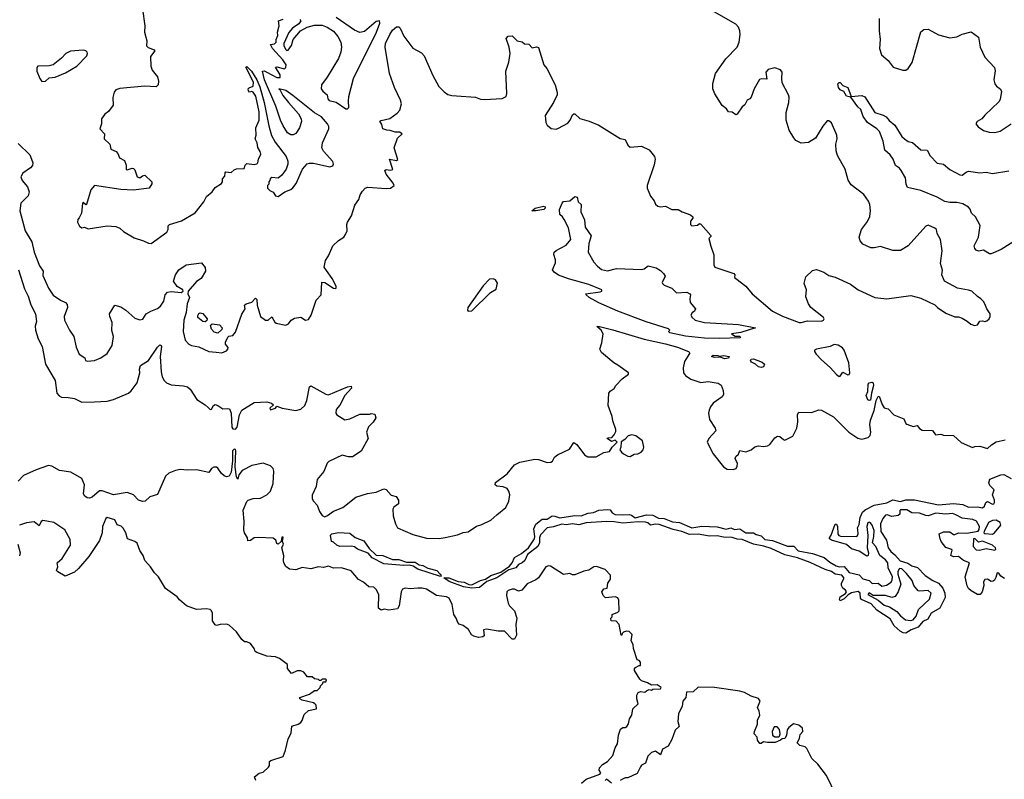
# Model space of a CAD drawing. Extents: x 2220333 to 2384341, y 721037 to 894043.
# Tile 264 of 325: x 2338670 to 2346499, y 806715 to 812753. Entities that reach past the tile are written whole.
import ezdxf

# ---------------------------------------------------------------- set-up
doc = ezdxf.new("R2010")
doc.units = 0

msp = doc.modelspace()

# ---------------------------------------------------------------- linework, layer by layer
at = {"layer": '0CON10XD'}
for points in [[(2339646.6, 812836.6), (2339664.4, 812705), (2339662.7, 812655), (2339680, 812585), (2339678.9, 812545), (2339691.9, 812531.9), (2339740, 812515), (2339744, 812505), (2339708.8, 812461.2), (2339711.9, 812385), (2339722.8, 812352.8), (2339765, 812298.8), (2339773.3, 812265), (2339770.8, 812235), (2339755, 812218.8), (2339665.9, 812225.9), (2339466.2, 812206.2), (2339435, 812196), (2339422, 812178), (2339410.9, 812135), (2339411.8, 812075), (2339375, 812024), (2339347.1, 812002.9), (2339320, 811965), (2339320, 811925), (2339306.2, 811885), (2339343.3, 811845), (2339342.5, 811805), (2339387.5, 811765), (2339393.3, 811725), (2339437.5, 811705), (2339450.7, 811690.7), (2339464.1, 811654.1), (2339503.6, 811633.6), (2339515.9, 811595.9), (2339517.5, 811565), (2339525, 811560), (2339565, 811572.5), (2339575, 811570), (2339585, 811560), (2339605, 811503.3), (2339625, 811496.7), (2339645, 811512.5), (2339665, 811517.5), (2339720, 811465), (2339721.7, 811448.3), (2339700, 811415), (2339575, 811398.1), (2339475, 811402.9), (2339265, 811436), (2339235, 811400), (2339200, 811285), (2339195, 811282.5), (2339175, 811300), (2339168.3, 811291.7), (2339160.6, 811215), (2339141.9, 811178.1), (2339131.2, 811165), (2339130, 811145), (2339145, 811113.3), (2339165, 811098.8), (2339185, 811103.8), (2339215, 811092), (2339365, 811115.5), (2339435, 811108.2), (2339467.1, 811097.1), (2339495, 811068.8), (2339580.5, 811020.5), (2339655, 810996.7), (2339695, 810976.7), (2339716.4, 810973.6), (2339840, 811065), (2339850, 811085), (2339851.2, 811115), (2339861.2, 811125), (2339955.2, 811154.8), (2340065, 811216.7), (2340134, 811305), (2340155, 811346.7), (2340200, 811385), (2340225, 811418.8), (2340275, 811450), (2340282.5, 811465), (2340283, 811487), (2340301.7, 811508.3), (2340302.5, 811535), (2340310, 811545), (2340351.7, 811538.3), (2340375, 811560), (2340393, 811567), (2340455, 811570), (2340463.3, 811596.7), (2340475, 811610), (2340535, 811603.3), (2340555, 811607.5), (2340562.5, 811615), (2340567.5, 811645), (2340586.7, 811685), (2340582.5, 811705), (2340563, 811737), (2340558.8, 811775), (2340543.3, 811805), (2340550, 811835), (2340546.7, 811895), (2340573.3, 811955), (2340575, 812020), (2340546.8, 812146.8), (2340525, 812177.5), (2340515, 812182.5), (2340498.3, 812178.3), (2340488.3, 812188.3), (2340487.5, 812205), (2340495, 812212.5), (2340526.1, 812223.9), (2340527.7, 812257.7), (2340467.5, 812375), (2340475, 812382.5), (2340513.3, 812345), (2340556.2, 812275), (2340580.5, 812220.5), (2340614.6, 812095), (2340650.5, 811910.5), (2340672.6, 811832.6), (2340700.8, 811780.8), (2340788.4, 811665), (2340801.4, 811628.6), (2340801.2, 811605), (2340789.1, 811565), (2340755, 811517.5), (2340725, 811492.5), (2340675, 811500), (2340661.7, 811488.3), (2340660, 811475), (2340650, 811465), (2340650, 811445), (2340640, 811435), (2340640, 811415), (2340660, 811395), (2340685, 811382.5), (2340705, 811353.3), (2340725, 811348.8), (2340777.5, 811385), (2340825, 811403.3), (2340842.7, 811417.3), (2340868, 811452), (2340918.7, 811565), (2340955, 811606.5), (2340975, 811613), (2341005, 811612.1), (2341136.3, 811583.7), (2341158.8, 811591.2), (2341166.2, 811605), (2341160.8, 811625), (2341085, 811709.2), (2341073.5, 811735), (2341078.5, 811775), (2341127.5, 811885), (2341127, 811905), (2341117.2, 811925), (2341070, 811980), (2341015, 812013.6), (2340842.1, 812152.1), (2340785, 812189.6), (2340730, 812205), (2340742.3, 812192.3), (2340761.4, 812151.4), (2340808.2, 812095), (2340887.2, 812005), (2340907.3, 811965), (2340910, 811945), (2340893.9, 811895), (2340865, 811849.4), (2340845, 811839.4), (2340825, 811838.1), (2340800, 811855), (2340765, 811908.9), (2340744.7, 811955), (2340705.3, 812065), (2340616.2, 812275), (2340600, 812345), (2340615, 812346), (2340635, 812337.5), (2340715, 812294), (2340740, 812295), (2340740, 812315), (2340703, 812377), (2340715, 812380), (2340776.7, 812363.3), (2340787, 812373), (2340787.5, 812395), (2340763.3, 812435), (2340680, 812525), (2340663, 812557), (2340695, 812562.5), (2340710, 812575), (2340710, 812595), (2340721.7, 812628.3), (2340720, 812655), (2340733.3, 812705), (2340727.5, 812745), (2340765, 812758.5)], [(2340896.7, 812755), (2340906.2, 812745), (2340888.3, 812721.7), (2340838, 812685), (2340808.7, 812651.3), (2340770, 812565), (2340771.2, 812545), (2340785, 812517.5), (2340795, 812507.5), (2340805, 812510), (2340831.7, 812548.3), (2340843.3, 812595), (2340903.8, 812665), (2340956.7, 812695), (2341015, 812710.9), (2341075, 812709.6), (2341114.2, 812695), (2341165, 812662.1), (2341200.4, 812620.4), (2341222.2, 812575), (2341229.4, 812535), (2341224.7, 812495), (2341205, 812444.4), (2341115, 812297.8), (2341069.6, 812235), (2341068.1, 812205), (2341080, 812185), (2341114.4, 812155), (2341119.6, 812125), (2341130.5, 812110.5), (2341185, 812097), (2341264.2, 812044.2), (2341276.1, 812045), (2341288.3, 812055), (2341283.5, 812106.5), (2341287, 812143), (2341323.5, 812286.5), (2341508.1, 812655), (2341532.5, 812725), (2341530, 812745), (2341505, 812738), (2341411.5, 812658.5), (2341375, 812652.1), (2341330.9, 812670.9), (2341185, 812771.2)], [(2342863.3, 811915), (2342895, 811888.8), (2342935, 811883.8), (2342955, 811890), (2343028.5, 811931.5), (2343046.5, 811953.5), (2343065, 811996.2), (2343075, 812006.2), (2343085, 812006.2), (2343125, 811968), (2343197.3, 811947.3), (2343275, 811916), (2343445, 811810), (2343485, 811800), (2343505.7, 811755.7), (2343525, 811741.2), (2343615, 811748.8), (2343675, 811720), (2343716.7, 811665), (2343723.9, 811643.9), (2343715, 811598.8), (2343658.9, 811435), (2343660, 811415), (2343685, 811351.2), (2343714, 811314), (2343725, 811287.5), (2343745, 811272), (2343765, 811266), (2343805, 811270), (2343855, 811244.3), (2343905, 811243.8), (2343937.5, 811225), (2344005, 811201.2), (2344023.3, 811185), (2344022.5, 811175), (2344003, 811153), (2344003.8, 811125), (2344015, 811113.8), (2344059.3, 811120.7), (2344075, 811132.5), (2344085, 811127.5), (2344165, 811037.5), (2344165, 811030), (2344150, 811015), (2344164.3, 810954.3), (2344190.6, 810885), (2344188.1, 810805), (2344196.4, 810786.4), (2344348.8, 810735), (2344356.7, 810725), (2344353.8, 810705), (2344363.8, 810695), (2344444.2, 810634.2), (2344493.8, 810575), (2344655, 810436), (2344736, 810396), (2344866.9, 810346.9), (2344885, 810346.1), (2344935, 810360.6), (2345044.5, 810355.5), (2345060.4, 810365), (2345066.2, 810375), (2345062.1, 810385), (2344961.9, 810465), (2344942.9, 810495), (2344920.7, 810550.7), (2344925.8, 810605), (2344907.1, 810655), (2344921.2, 810708.8), (2344975, 810760), (2345005, 810766.7), (2345065, 810746.2), (2345105, 810718.8), (2345155, 810705.8), (2345275, 810651.4), (2345336.6, 810606.6), (2345470, 810545), (2345565, 810533.8), (2345755, 810560), (2345835, 810540), (2345946.1, 810486.1), (2345967.5, 810465), (2346035, 810420), (2346105, 810390), (2346135, 810390), (2346165, 810380), (2346205, 810357.5), (2346231.7, 810331.7), (2346261.7, 810321.7), (2346285, 810327.5), (2346305, 810357.5), (2346325, 810360), (2346345, 810353.3), (2346360.7, 810359.3), (2346377.5, 810375), (2346387.5, 810395), (2346386.7, 810415), (2346360, 810455), (2346343.3, 810495), (2346335, 810512.5), (2346312.5, 810535), (2346285, 810552.5), (2346240, 810595), (2346214.4, 810604.4), (2346128.1, 810618.1), (2346024.4, 810675), (2346002, 810725), (2346008.3, 810761.7), (2345993.1, 810815), (2346005.3, 810915), (2345992.5, 811005), (2345966.2, 811055), (2345958.8, 811085), (2345947.3, 811097.3), (2345895, 811120), (2345875, 811113.3), (2345735, 810955.7), (2345675, 810919.4), (2345612.6, 810917.4), (2345515, 810951.3), (2345465, 810938.5), (2345438.8, 810938.8), (2345375, 810968.1), (2345351.9, 810995), (2345344.5, 811025), (2345364.4, 811085), (2345412, 811148), (2345429.6, 811189.6), (2345434.6, 811235), (2345429.5, 811285), (2345420.3, 811310.3), (2345383.3, 811365), (2345281.1, 811441.1), (2345258.3, 811478.3), (2345232.9, 811565), (2345172.2, 811675), (2345161.7, 811711.7), (2345158.6, 811765), (2345170, 811805), (2345168.1, 811835), (2345125, 811932.5), (2345105, 811950), (2345090.7, 811949.3), (2345055, 811906.7), (2344997.4, 811812.6), (2344943.2, 811776.8), (2344885, 811770.8), (2344842.7, 811792.7), (2344825, 811813.3), (2344789.2, 811875), (2344763.8, 811955), (2344763.3, 812015), (2344785.8, 812095), (2344787.3, 812137.3), (2344783.8, 812155), (2344732.7, 812252.7), (2344730, 812285), (2344733.8, 812335), (2344720, 812355), (2344675, 812370.6), (2344622.2, 812357.8), (2344602.5, 812335), (2344610, 812280), (2344566.4, 812283.6), (2344552.9, 812277.1), (2344508.8, 812205), (2344485, 812137.5), (2344475.8, 812124.2), (2344453.3, 812115), (2344435, 812077.5), (2344415, 812060), (2344375, 812002.5), (2344365, 811997.5), (2344335, 812017.5), (2344305, 812020), (2344290, 812045), (2344255, 812072.5), (2344198.6, 812165), (2344181.1, 812205), (2344181.4, 812245), (2344202.5, 812325), (2344285, 812441.2), (2344375.5, 812535), (2344390.4, 812575), (2344399.1, 812635), (2344395.4, 812665), (2344385, 812694.3), (2344365, 812717.8), (2344155, 812837.8)], [(2338658.4, 811768.4), (2338749.2, 811679.2), (2338756.9, 811665), (2338774.2, 811614.2), (2338772.9, 811595), (2338755, 811574.6), (2338695, 811532.9), (2338678.7, 811505), (2338688.2, 811475), (2338732.4, 811425), (2338745.9, 811384.1), (2338736.3, 811353.7), (2338680, 811295), (2338671.4, 811235), (2338712.9, 811075), (2338766.8, 810986.8), (2338785.5, 810905), (2338827.2, 810797.2), (2338857.5, 810755), (2338855, 810720), (2338898.4, 810618.4), (2338935, 810564.4), (2338995, 810522.5), (2339035, 810506), (2339048.2, 810488.2), (2339048.9, 810465), (2339024.4, 810395), (2339025.6, 810365), (2339066.2, 810285), (2339100, 810235), (2339119.7, 810149.7), (2339143.8, 810095), (2339187.5, 810065), (2339192.5, 810045), (2339205, 810037.5), (2339265.6, 810044.4), (2339315.6, 810064.4), (2339365, 810098.8), (2339405, 810163.3), (2339416.9, 810235), (2339403, 810283), (2339405.7, 810345), (2339385.8, 810395), (2339384.2, 810415), (2339425, 810483.3), (2339475, 810470), (2339514.1, 810444.1), (2339585, 810380.6), (2339625, 810367.8), (2339647.9, 810372.1), (2339675.3, 810414.7), (2339712, 810435), (2339765, 810456.5), (2339790.4, 810475), (2339814.7, 810515), (2339826.9, 810565), (2339845, 810587.9), (2339875, 810593.4), (2339955, 810584.2), (2339970, 810595), (2339967.5, 810605), (2339921.7, 810631.7), (2339892.5, 810675), (2339908.5, 810725), (2339935, 810765.5), (2339994.6, 810805.4), (2340115, 810820), (2340144.5, 810784.5), (2340147.8, 810755), (2340113.4, 810696.6), (2340075, 810672.5), (2340010, 810595), (2340007.5, 810575), (2340020, 810545), (2340000.6, 810495), (2339993.1, 810425), (2339975.7, 810365.7), (2339968.6, 810275), (2339986, 810205), (2340015, 810174.2), (2340036.4, 810163.6), (2340095, 810152), (2340175, 810116), (2340231.2, 810111.2), (2340277.5, 810105), (2340315, 810122), (2340325.8, 810134.2), (2340328, 810148), (2340306.7, 810175), (2340305, 810190), (2340325, 810230), (2340333, 810237), (2340365, 810242.5), (2340385, 810270), (2340437, 810413), (2340462.9, 810455), (2340457.5, 810485), (2340470, 810495), (2340515, 810507.5), (2340545, 810540), (2340555, 810530), (2340559.2, 810485), (2340583.3, 810395), (2340625, 810363.8), (2340646.1, 810363.9), (2340675, 810390), (2340698, 810348), (2340710.3, 810340.3), (2340785, 810326), (2340807.5, 810335), (2340827.5, 810365), (2340855, 810380), (2340905, 810387.5), (2340943.6, 810363.6), (2340965, 810371.2), (2340988.6, 810405), (2341027.5, 810525), (2341067.5, 810565), (2341072, 810668), (2341095, 810663.8), (2341165, 810620), (2341182.5, 810617.5), (2341186.4, 810623.6), (2341186, 810635), (2341155.6, 810695), (2341108.3, 810758.3), (2341091.8, 810785), (2341101.2, 810838.8), (2341125.8, 810875), (2341158.8, 810955), (2341205, 810999.2), (2341248, 811025), (2341261.4, 811045), (2341274.4, 811075.6), (2341271.5, 811125), (2341276.2, 811145), (2341308.9, 811195), (2341335, 811279.2), (2341367, 811323), (2341378.1, 811361.9), (2341395, 811389.2), (2341416, 811414), (2341437.5, 811422.5), (2341585, 811410.5), (2341617.5, 811415), (2341646.7, 811435), (2341640, 811455), (2341584, 811525), (2341572.5, 811555), (2341585, 811563.3), (2341615, 811556.7), (2341637, 811563), (2341610, 811645), (2341665, 811633.3), (2341677, 811643), (2341647.5, 811735), (2341675, 811812.5), (2341710, 811845), (2341689.3, 811859.3), (2341655, 811858.8), (2341615, 811873.3), (2341590, 811875), (2341557.5, 811885), (2341549.4, 811919.4), (2341534.1, 811945.9), (2341545, 811953.3), (2341613, 811967), (2341670.9, 812009.1), (2341693.1, 812035), (2341705.6, 812085), (2341698.9, 812115), (2341649.6, 812215), (2341610, 812325), (2341576.1, 812536.1), (2341579.4, 812565), (2341611.8, 812635), (2341635, 812671.1), (2341665, 812696.9), (2341685, 812696), (2341695, 812686.2), (2341725, 812623.3), (2341797, 812527), (2341865, 812490), (2341886.2, 812465), (2341955, 812310), (2342003.6, 812223.6), (2342045, 812180), (2342075, 812159.5), (2342105, 812150), (2342142.7, 812147.3), (2342295, 812138.6), (2342332.8, 812122.8), (2342365, 812118.6), (2342505, 812126), (2342538.3, 812141.7), (2342544.3, 812165.7), (2342536.5, 812345), (2342560, 812415), (2342570.6, 812485), (2342562.9, 812535), (2342538, 812605), (2342555, 812623.8), (2342585, 812626.2), (2342625, 812586.2), (2342665, 812578), (2342685, 812561.2), (2342717.7, 812557.7), (2342745, 812530), (2342778.3, 812538.3), (2342795, 812533.3), (2342836.7, 812395), (2342861.2, 812365), (2342928.6, 812235), (2342944.3, 812175), (2342943.1, 812155), (2342915, 812096.2), (2342847, 811993), (2342852.5, 811935), (2342863.3, 811915)], [(2345503.6, 812763.6), (2345503.9, 812666.1), (2345512, 812595), (2345507.5, 812525), (2345523.2, 812473.2), (2345575, 812428.8), (2345615.7, 812375.7), (2345691.2, 812351.2), (2345717.3, 812352.7), (2345734.3, 812365.7), (2345765.7, 812414.3), (2345834.1, 812655.9), (2345860, 812675), (2345895, 812677.5), (2345975, 812633.3), (2346065, 812608.8), (2346122.9, 812617.1), (2346165, 812637.5), (2346235, 812656.2), (2346293.3, 812615), (2346306.2, 812535), (2346344.3, 812454.3), (2346422.3, 812372.3), (2346426.1, 812346.1), (2346415.9, 812275.9), (2346425, 812242.5), (2346436, 812226), (2346466.7, 812205), (2346476.1, 812186.1), (2346465, 812120), (2346455, 812100), (2346344.5, 811995.5), (2346320, 811965), (2346282.5, 811945), (2346272.5, 811925), (2346290.5, 811900.5), (2346335, 811871.4), (2346379.1, 811859.1), (2346425, 811856.9), (2346465, 811867.5), (2346553.6, 811926.4)], [(2338845, 812262.9), (2338875, 812264.3), (2338905, 812290), (2338952.4, 812297.6), (2339035, 812330.8), (2339125, 812384), (2339203.8, 812465), (2339210, 812485), (2339205.8, 812495), (2339195, 812506.7), (2339175, 812512.5), (2339075, 812502.1), (2339035.5, 812484.5), (2339003.2, 812446.8), (2338935, 812394.2), (2338905, 812387.5), (2338815, 812383.8), (2338806, 812374), (2338806.7, 812345), (2338829.4, 812285), (2338845, 812262.9)], [(2346595, 811004.4), (2346473.4, 810926.6), (2346395, 810892), (2346382, 810892), (2346335, 810922.5), (2346295, 810913.8), (2346275, 810921.2), (2346264.4, 810934.4), (2346260.8, 810955), (2346294.2, 811025), (2346307.3, 811117.3), (2346270, 811185), (2346238.1, 811215), (2346227.2, 811247.2), (2346215, 811262), (2346170.2, 811290.2), (2346121.2, 811301.2), (2346065, 811300), (2346025, 811308.9), (2345965, 811342), (2345835, 811395.8), (2345730, 811420), (2345719.2, 811445), (2345714, 811495), (2345678.8, 811555), (2345665, 811573.3), (2345633.3, 811595), (2345616.2, 811645), (2345590.3, 811680.3), (2345548, 811715), (2345536.8, 811786.8), (2345506.5, 811865), (2345485, 811886.7), (2345410, 811935), (2345375.8, 811985), (2345359.6, 812039.6), (2345335, 812060), (2345278.3, 812138.3), (2345245, 812145.8), (2345222.2, 812182.2), (2345195, 812197.1), (2345180.5, 812215), (2345175.8, 812244.2), (2345185, 812253.8), (2345195, 812253.3), (2345215, 812230.8), (2345255, 812213.8), (2345281.7, 812141.7), (2345365, 812151.2), (2345389.1, 812139.1), (2345470, 812015), (2345534.6, 811994.6), (2345560.3, 811980.3), (2345582.9, 811952.9), (2345628.9, 811915), (2345685, 811826), (2345705, 811806), (2345735, 811786.2), (2345768.3, 811778.3), (2345835, 811718.8), (2345885, 811716.2), (2345910.7, 811670.7), (2345965, 811613.8), (2346015.9, 811605.9), (2346065, 811563.8), (2346145, 811521.2), (2346165, 811516.7), (2346195, 811542.5), (2346215, 811550), (2346305, 811536.9), (2346355, 811540), (2346405, 811532), (2346535, 811550.8)], [(2344235, 810218.8), (2344115, 810222.5), (2343965, 810238), (2343840, 810265), (2343830, 810275), (2343840, 810285), (2343830, 810295), (2343652.2, 810352.2), (2343425, 810435.6), (2343275, 810502.2), (2343198.8, 810545), (2343173.3, 810565), (2343172.5, 810575), (2343285, 810590), (2343300, 810595), (2343297.5, 810605), (2343195, 810649.4), (2343035, 810693.8), (2342955, 810722.7), (2342920, 810745), (2342906.7, 810765), (2342930.7, 810819.3), (2342931.2, 810845), (2342917, 810887), (2342920, 810905), (2342935, 810918.8), (2343015, 810960), (2343051.2, 811005), (2343035, 811097.5), (2343000, 811165), (2342985, 811187.5), (2342964.1, 811204.1), (2342962.5, 811245), (2342983.2, 811295), (2342995, 811308.1), (2343045.3, 811314.7), (2343085, 811347.5), (2343103.3, 811343.3), (2343111.4, 811305), (2343135.7, 811285), (2343131.5, 811225), (2343162, 811162), (2343165.9, 811105), (2343214.3, 811035), (2343194.7, 810975), (2343190.5, 810905), (2343235.8, 810825), (2343265, 810793.1), (2343295, 810768.8), (2343345, 810756.7), (2343415, 810774.3), (2343615, 810767.8), (2343635, 810772.9), (2343666, 810796), (2343730.3, 810780.3), (2343765, 810758.8), (2343788.8, 810735), (2343803.3, 810715), (2343777.5, 810665), (2343780, 810655), (2343795, 810643.3), (2343855, 810618.8), (2343892.5, 810582.5), (2343975, 810586), (2343997.5, 810575), (2344003.3, 810565), (2343998, 810535), (2344002, 810505), (2344043.3, 810455), (2344036.7, 810435), (2344017.1, 810422.9), (2344007.5, 810405), (2344016.9, 810385), (2344040.8, 810365), (2344115, 810346.2), (2344385, 810329.4), (2344520, 810305), (2344405, 810266.7), (2344330, 810255), (2344358.3, 810238.3), (2344397, 810237), (2344400, 810225), (2344395, 810223.3), (2344235, 810218.8)], [(2342775, 811234.5), (2342743.3, 811235), (2342767.5, 811255), (2342835, 811271.2), (2342848.8, 811265), (2342849.2, 811255), (2342836.7, 811245), (2342775, 811234.5)], [(2338660.8, 810765), (2338707.5, 810615), (2338737.3, 810555), (2338757.6, 810487.6), (2338795.6, 810415), (2338804.4, 810355), (2338793, 810317), (2338794.6, 810285), (2338816.2, 810215), (2338848.5, 810155), (2338874.5, 810015), (2338952.3, 809885), (2338964.8, 809785), (2338982.5, 809762.5), (2339002.4, 809752.4)], [(2342235, 810437.5), (2342265, 810440), (2342414.7, 810585), (2342458.6, 810611.4), (2342468.6, 810658.6), (2342454.3, 810684.3), (2342434.5, 810694.5), (2342405, 810690.2), (2342355, 810637.5), (2342234.4, 810465), (2342230, 810445), (2342235, 810437.5)], [(2340145, 810352.5), (2340125, 810353.3), (2340087.5, 810385), (2340087, 810403), (2340095, 810417.5), (2340105, 810422.5), (2340125, 810417.5), (2340160, 810375), (2340158.3, 810361.7), (2340145, 810352.5)], [(2339002.4, 809752.4), (2339055, 809751.1), (2339105, 809741.2), (2339165, 809711.5), (2339265, 809714.4), (2339365, 809721.1), (2339415, 809732.9), (2339534.7, 809785.3), (2339556.6, 809803.4), (2339603.6, 809866.4), (2339624, 809945), (2339622.5, 809975), (2339630, 810005), (2339695, 810044.2), (2339765, 810150.8), (2339785, 810167.5), (2339794, 810164), (2339796.5, 810155), (2339785.5, 810075), (2339794.5, 809955), (2339803.6, 809915), (2339818.1, 809885), (2339836.9, 809866.9), (2339875, 809850.4), (2339973.6, 809843.6), (2340004.4, 809834.4), (2340025.8, 809815), (2340077.5, 809735), (2340145, 809692), (2340169.2, 809669.2), (2340184.1, 809654.1), (2340195, 809656.7), (2340211.2, 809685), (2340225, 809693.8), (2340245, 809687.5), (2340285, 809659.4), (2340325, 809663.5), (2340338.9, 809658.9), (2340352.4, 809625), (2340357.3, 809515), (2340365, 809501.6), (2340385, 809498.7), (2340399.7, 809515), (2340418.3, 809611.7), (2340435, 809648.8), (2340535, 809709.2), (2340635, 809716), (2340672.5, 809705), (2340687.5, 809692.5), (2340660, 809665), (2340665, 809652.5), (2340705, 809664), (2340715, 809680), (2340757.5, 809665), (2340865, 809646.7), (2340905, 809657.8), (2340936.5, 809685), (2340953.2, 809725), (2340974.2, 809835), (2340985, 809843.3), (2341105, 809775.8), (2341125, 809771.9), (2341275.7, 809834.3), (2341305, 809838.8), (2341308.8, 809825), (2341254.6, 809765.4), (2341215, 809688.8), (2341186.2, 809655), (2341184, 809625), (2341191.7, 809611.7), (2341255, 809572.9), (2341295, 809579.2), (2341375, 809616.2), (2341455, 809617.5), (2341465, 809622.5), (2341495, 809616.7), (2341500.7, 809589.3), (2341481.2, 809555), (2341444.3, 809515.7), (2341428.8, 809475), (2341441.2, 809425), (2341385, 809324), (2341315, 809279.2), (2341285, 809278.6), (2341235, 809292), (2341127.7, 809242.3), (2341115, 809228.5), (2341087.2, 809162.8), (2341035, 809099.2), (2341026.8, 809043.2), (2340996.3, 808973.7), (2340995.3, 808945), (2341006.2, 808925), (2341036.4, 808895), (2341054.7, 808844.7), (2341075, 808812), (2341095, 808800.8), (2341117, 808813), (2341163.9, 808846.1), (2341239.5, 808875), (2341342.4, 808957.6), (2341435, 808986.4), (2341505, 808997.5), (2341565, 809022.9), (2341585, 809017.5), (2341624.3, 808974.3), (2341662.3, 808962.3), (2341682, 808935), (2341682, 808905), (2341645, 808878), (2341636.8, 808863.2), (2341640.2, 808810.2), (2341658.5, 808745), (2341674.3, 808714.3), (2341795, 808661.2), (2341905, 808632.3), (2342005, 808629.6), (2342054.3, 808635.7), (2342151.2, 808658.8), (2342195, 808676), (2342235, 808681.4), (2342303, 808727), (2342345, 808740), (2342415, 808773.8), (2342462.9, 808817.1), (2342535, 808876), (2342559.6, 808925), (2342566.7, 808976.7), (2342560, 809005), (2342545, 809025.5), (2342515, 809040.9), (2342463.3, 809045), (2342450, 809055), (2342452, 809075), (2342545, 809144.2), (2342605, 809213.8), (2342647.5, 809235), (2342765, 809259.2), (2342795, 809257.5), (2342865, 809234), (2342893.9, 809236.1), (2342906.7, 809245), (2342923.3, 809275), (2342946.7, 809295), (2343041.7, 809338.3), (2343075, 809391.2), (2343101.2, 809375), (2343160, 809295), (2343188.8, 809278.8), (2343255, 809278.8), (2343315, 809312), (2343360.7, 809319.3), (2343380, 809355), (2343420, 809395), (2343405, 809410), (2343375, 809400), (2343340, 809425), (2343345, 809430), (2343378.3, 809431.7), (2343397, 809453), (2343409.3, 809480.7), (2343411.2, 809495), (2343385.7, 809565), (2343382, 809598), (2343348.1, 809685), (2343354.5, 809785.5), (2343365, 809800), (2343397.7, 809822.3), (2343410, 809845), (2343460.5, 809899.5), (2343510, 809935), (2343510, 809945), (2343427.3, 810007.3), (2343394.4, 810024.4), (2343295, 810106.7), (2343284.2, 810135), (2343300, 810185), (2343310, 810255), (2343294.1, 810284.1), (2343260, 810315), (2343280, 810315), (2343385, 810286.9), (2343635, 810212.6), (2343805, 810177.5), (2343901, 810151), (2343986.7, 810115), (2343997.5, 810105), (2343981.7, 810078.3), (2343957.1, 810035), (2343945.9, 809985.9), (2343948.8, 809945), (2343963.3, 809925), (2344007.5, 809895), (2344085, 809869.2), (2344145, 809876.5), (2344225, 809862.7), (2344248.5, 809848.5), (2344264.3, 809805), (2344266, 809775), (2344255, 809756.2), (2344185, 809704.4), (2344163.3, 809676.7), (2344151.1, 809648.9), (2344148.1, 809625), (2344155.6, 809575), (2344200.8, 809505), (2344205.8, 809485), (2344148.8, 809425), (2344136, 809395), (2344185, 809301.2), (2344265, 809198.8), (2344295, 809180), (2344342.7, 809177.3), (2344365.7, 809184.3), (2344376.2, 809205), (2344376.7, 809225), (2344360, 809265), (2344365, 809280), (2344385, 809300), (2344395, 809327.5), (2344445, 809316.7), (2344485, 809333.3), (2344515, 809358.8), (2344545, 809366), (2344585, 809360), (2344616.7, 809366.7), (2344635, 809376.2), (2344675, 809428.8), (2344695, 809441.2), (2344715, 809438.8), (2344742.5, 809415), (2344755, 809412), (2344818.7, 809441.3), (2344850, 809505), (2344857, 809557), (2344856, 809615), (2344865, 809633.3), (2344965, 809630), (2345025, 809652), (2345045, 809650), (2345140, 809595), (2345263.6, 809473.6), (2345335, 809426), (2345365, 809418.8), (2345417.7, 809432.3), (2345431.7, 809448.3), (2345436.8, 809473.2), (2345431.1, 809535), (2345435, 809570), (2345465, 809647.5), (2345480, 809725), (2345495, 809757.5), (2345505, 809760), (2345527.5, 809695), (2345545, 809666.7), (2345575, 809658.8), (2345620.8, 809610.8), (2345700.5, 809580.5), (2345715, 809543.3), (2345725, 809536.7), (2345775, 809520), (2345805, 809527.5), (2345823.6, 809503.6), (2345845, 809490), (2345927, 809487), (2345953, 809453), (2345995, 809457.5), (2346015, 809450), (2346095, 809447.5), (2346155, 809392.5), (2346245, 809352.5), (2346265, 809360), (2346305, 809362.5), (2346366.4, 809343.6), (2346397, 809373), (2346435, 809396.7), (2346505, 809412.5)], [(2340245, 810262.5), (2340215, 810270), (2340193.9, 810293.9), (2340188.3, 810321.7), (2340200, 810335), (2340258.8, 810328.8), (2340280, 810305), (2340278.3, 810291.7), (2340245, 810262.5)], [(2345185, 809918), (2345195, 809918.8), (2345215, 809950), (2345255, 809931.2), (2345265, 809933.3), (2345270, 809945), (2345261.6, 810025), (2345225.2, 810125), (2345212.4, 810145), (2345178, 810165), (2345145, 810170), (2345114.6, 810155.4), (2345005, 810135.4), (2344990.8, 810125), (2344990.8, 810115), (2345004.2, 810095), (2345045, 810049.2), (2345115, 809988), (2345165, 809932), (2345185, 809918)], [(2344275, 810056.7), (2344241.7, 810071.7), (2344195, 810067.5), (2344170, 810075), (2344184.2, 810085.8), (2344220, 810085), (2344235, 810077.5), (2344265, 810083.3), (2344310, 810075), (2344305, 810062.5), (2344275, 810056.7)], [(2344565, 809987.5), (2344543.8, 809993.8), (2344520, 810015), (2344489.5, 810029.5), (2344480, 810045), (2344487.5, 810055), (2344505, 810057.5), (2344575, 810030), (2344592.5, 810015), (2344585, 809992.5), (2344565, 809987.5)], [(2345425, 809726.5), (2345415, 809732.5), (2345401.4, 809765), (2345412.7, 809797.3), (2345417.8, 809855), (2345425, 809865.4), (2345445, 809872.3), (2345456.6, 809866.6), (2345459.3, 809845), (2345442.5, 809785), (2345435, 809730), (2345425, 809726.5)], [(2343525, 809281.2), (2343555, 809298.8), (2343585, 809302), (2343611.2, 809315), (2343628, 809335), (2343633.8, 809355), (2343623.3, 809405), (2343570, 809445), (2343536.2, 809453.8), (2343507.5, 809445), (2343483, 809417), (2343451.7, 809398.3), (2343450, 809355), (2343442.5, 809335), (2343454, 809314), (2343471.2, 809301.2), (2343505, 809282.5), (2343525, 809281.2)], [(2343137.5, 806685), (2343174.1, 806715.9), (2343283.3, 806755), (2343290, 806765), (2343278.3, 806788.3), (2343280, 806805), (2343305, 806833.3), (2343345, 806856.7), (2343386.2, 806905), (2343403.8, 806965), (2343423.9, 806996.1), (2343431.2, 807065), (2343446.4, 807113.6), (2343465, 807127.5), (2343485, 807127.5), (2343497.5, 807135), (2343510, 807155), (2343517.5, 807195), (2343536.7, 807225), (2343546.4, 807273.6), (2343587.5, 807315), (2343576.7, 807355), (2343577, 807383), (2343587.5, 807405), (2343605, 807412.5), (2343641.7, 807408.3), (2343655, 807417.5), (2343675, 807427.5), (2343695, 807422.5), (2343705, 807430), (2343765, 807432.5), (2343770, 807445), (2343740, 807465), (2343693, 807463), (2343661.7, 807481.7), (2343615, 807496.7), (2343601.4, 807511.4), (2343558.3, 807578.3), (2343558.3, 807591.7), (2343567, 807603), (2343595, 807620), (2343605, 807620), (2343607.5, 807645), (2343595, 807660), (2343580, 807665), (2343550, 807755), (2343547.5, 807785), (2343532.5, 807815), (2343540, 807865), (2343515, 807890), (2343495, 807893.3), (2343470, 807885), (2343460, 807875), (2343458.3, 807861.7), (2343451.7, 807861.7), (2343437.5, 807945), (2343411.7, 807971.7), (2343372.5, 807975), (2343370, 807995), (2343380, 808005), (2343380, 808025), (2343426.1, 808043.9), (2343436, 808054), (2343435, 808140), (2343425, 808157.5), (2343405, 808166.2), (2343328.3, 808158.3), (2343310, 808175), (2343300, 808205), (2343315, 808227.5), (2343340, 808235), (2343347.5, 808275), (2343367.5, 808305), (2343366.4, 808336.4), (2343325, 808382.5), (2343256.1, 808406.1), (2343235, 808404.2), (2343195, 808377.5), (2343155, 808370), (2343085, 808340), (2343065, 808340), (2343045, 808350), (2342995, 808343.8), (2342889.6, 808409.6), (2342875, 808412.9), (2342853.1, 808405), (2342795.7, 808315), (2342775, 808300), (2342705, 808269.2), (2342662.3, 808217.7), (2342635, 808210), (2342605, 808226.2), (2342585, 808226.7), (2342555, 808216.7), (2342543.8, 808205), (2342540.8, 808175), (2342552.9, 808115), (2342564.4, 808094.4), (2342604.2, 808054.2), (2342623.8, 807995), (2342614.4, 807945.6), (2342619.5, 807860.5), (2342605, 807827.5), (2342585, 807827.5), (2342525, 807892), (2342475, 807891.4), (2342381.7, 807908.3), (2342358.3, 807901.7), (2342362.5, 807855), (2342353.6, 807846.4), (2342317.7, 807842.3), (2342282, 807852), (2342263.6, 807863.6), (2342237.5, 807905), (2342195, 807937.5), (2342165, 807947.5), (2342155, 807960), (2342141.8, 807995), (2342121.6, 808025), (2342109.2, 808105), (2342085, 808153.3), (2342064.6, 808165.4), (2341984.5, 808174.5), (2341905, 808226.9), (2341870, 808235), (2341835, 808233.5), (2341775, 808229.5), (2341735, 808234.4), (2341714.6, 808225.4), (2341702.5, 808205), (2341686.4, 808093.6), (2341675, 808070), (2341605, 808060), (2341567, 808067), (2341545, 808060), (2341524.2, 808075), (2341526.8, 808183.2), (2341505, 808223.8), (2341485, 808242), (2341445, 808246), (2341402.9, 808282.9), (2341365, 808303.1), (2341305, 808370.6), (2341227.5, 808395), (2341165, 808394.4), (2341125, 808408.9), (2341085, 808397.1), (2341045, 808403.8), (2340985, 808387.9), (2340915, 808397.5), (2340865, 808380.8), (2340815.9, 808385.9), (2340787.3, 808407.3), (2340770, 808435), (2340766.2, 808455), (2340771.2, 808495), (2340753.3, 808555), (2340766.7, 808585), (2340760, 808605), (2340765, 808640), (2340755, 808640), (2340750, 808605), (2340725, 808583.3), (2340715, 808590), (2340707.5, 808615), (2340685, 808632.5), (2340565, 808638), (2340535, 808633.3), (2340505, 808612.5), (2340485, 808610), (2340481.2, 808635), (2340456.9, 808675), (2340452.3, 808697.7), (2340455.6, 808765), (2340445.8, 808854.2), (2340475.7, 808924.3), (2340485.6, 808934.4), (2340525, 808948.1), (2340585, 808950), (2340635, 808975.7), (2340664.4, 809005), (2340685.4, 809065.4), (2340689.5, 809165), (2340684.4, 809184.4), (2340665, 809206.2), (2340605, 809227.1), (2340515, 809209.5), (2340440, 809170), (2340413.3, 809135), (2340405, 809100), (2340395, 809120), (2340383.3, 809195), (2340389.4, 809325), (2340385, 809335.6), (2340375, 809338.1), (2340362.7, 809325), (2340362.7, 809247.3), (2340352.5, 809155), (2340335, 809123.8), (2340315, 809118), (2340295, 809127.5), (2340274.4, 809144.4), (2340245, 809188), (2340235, 809195.6), (2340212.5, 809195)], [(2340212.5, 809195), (2340195, 809186), (2340175, 809154.2), (2340075, 809175.3), (2340005, 809172.2), (2339945, 809177.6), (2339909.4, 809170.6), (2339855, 809148.2), (2339830, 809125), (2339765, 808979.2), (2339705, 808960), (2339666.7, 808925), (2339645, 808922), (2339615, 808933.8), (2339575, 808976), (2339525, 808995.4), (2339415, 808975.5), (2339325, 809008.9), (2339305, 809008.6), (2339245, 808957.5), (2339225, 808950.9), (2339205, 808953.5), (2339188, 808965), (2339176, 808985), (2339185.6, 809055), (2339164.4, 809105), (2339076.5, 809156.5), (2338985, 809170.7), (2338925, 809204.5), (2338898.9, 809208.9), (2338800, 809175), (2338699.8, 809130.2), (2338657.3, 809085)], [(2345335, 808700), (2345332.5, 808715), (2345345, 808740), (2345353.8, 808795), (2345372.7, 808837.3), (2345393.8, 808856.2), (2345465, 808894.6), (2345565, 808911.3), (2345612.8, 808937.2), (2345675, 808922.7), (2345715, 808936), (2345785, 808936.9), (2345975, 808897.5), (2346095, 808906.4), (2346168.3, 808898.3), (2346215, 808878.6), (2346285, 808881.2), (2346326.1, 808873.9), (2346342.5, 808885), (2346353.3, 808915), (2346365, 808923.8), (2346405, 808902), (2346415, 808903.8), (2346421.4, 808915), (2346420.6, 808935), (2346406, 808975), (2346417.5, 809015), (2346385, 809050), (2346375, 809072.5), (2346385, 809101.4), (2346472.5, 809135), (2346495, 809137.1), (2346555, 809105.4)], [(2346500.3, 808310.3), (2346470.3, 808330.3), (2346455, 808352.5), (2346443.3, 808355), (2346431.2, 808318.8), (2346422.3, 808297.7), (2346411.2, 808288.8), (2346395, 808288), (2346365, 808305.8), (2346345, 808303.3), (2346333.8, 808285), (2346336.2, 808255), (2346322.5, 808205), (2346307.5, 808185), (2346285, 808183.3), (2346235, 808213.5), (2346215, 808232.7), (2346205, 808252.5), (2346188, 808325), (2346221.2, 808435), (2346175, 808453.1), (2346135.9, 808485.9), (2346095, 808484.5), (2346075, 808494.2), (2346084, 808535), (2346074.3, 808544.3), (2346035, 808556.7), (2345996.5, 808605), (2345988.1, 808625), (2345982.5, 808665), (2346015, 808682.5), (2346065, 808682.5), (2346095, 808660), (2346105, 808660), (2346135, 808673.3), (2346201.7, 808671.7), (2346292, 808688), (2346300.5, 808699.5), (2346301.5, 808725), (2346276.9, 808766.9), (2346249.8, 808779.8), (2346165, 808789.4), (2346115, 808818.1), (2346086.6, 808826.6), (2346035, 808822.9), (2345955, 808830), (2345895, 808808.5), (2345875, 808812.1), (2345825, 808831.6), (2345765, 808834.1), (2345725, 808856.9), (2345675, 808857.5), (2345668.8, 808851.2), (2345667.9, 808822.1), (2345655, 808810.8), (2345605, 808804.3), (2345566.4, 808816.4), (2345555, 808813.8), (2345532.2, 808787.8), (2345513.9, 808745), (2345517.8, 808685), (2345561.8, 808615), (2345576.9, 808555), (2345595.6, 808525), (2345629, 808499), (2345670.8, 808450.8), (2345731.8, 808431.8), (2345765, 808411.9), (2345807.8, 808397.8), (2345868.6, 808335), (2345930, 808295), (2345975, 808273.8), (2346010, 808235), (2346026.4, 808195), (2346029.5, 808160.5), (2345985.4, 808074.6), (2345917.1, 808035), (2345891.7, 807988.3), (2345850, 807970), (2345813.1, 807925), (2345758.2, 807901.8), (2345715, 807877.5), (2345695, 807877.8), (2345671.1, 807891.1), (2345623.1, 807935), (2345590.8, 807990.8), (2345485, 808058.1), (2345439.4, 808109.4), (2345362.5, 808145), (2345355.8, 808155), (2345354, 808194), (2345338, 808208), (2345282.9, 808197.1), (2345258.3, 808181.7), (2345225, 808148.2), (2345193.8, 808133.8), (2345188.2, 808145), (2345193.7, 808166.3), (2345237.5, 808192.5), (2345243.8, 808205), (2345237.5, 808217.5), (2345214.1, 808234.1), (2345205.5, 808255), (2345205.5, 808275), (2345226.7, 808313.3), (2345206.6, 808336.6), (2345154.6, 808344.6), (2345125, 808367.1), (2345075, 808381.8), (2344955, 808437.5), (2344855.3, 808475.3), (2344755, 808499.4), (2344645, 808550), (2344588, 808568), (2344505, 808583.3), (2344415, 808622.1), (2344375, 808624.7), (2344335, 808636.8), (2344265, 808638.4), (2344215, 808649.4), (2344155, 808647.1), (2344065, 808662.8), (2343995, 808660.4), (2343934.7, 808684.7), (2343865, 808700.3), (2343755, 808739.3), (2343725, 808741.9), (2343685, 808734), (2343665, 808753.1), (2343645, 808759.1), (2343588.1, 808761.9), (2343465, 808750.9), (2343397.4, 808762.6), (2343335, 808764.6), (2343175, 808754.6), (2343115, 808737.5), (2343064.6, 808745.4), (2343015, 808738.9), (2342981.9, 808741.9), (2342915, 808720.8), (2342865, 808714), (2342811.7, 808658.3), (2342801.9, 808635), (2342804.4, 808595), (2342788.9, 808565), (2342708.5, 808501.5), (2342685.5, 808455), (2342665, 808436.5), (2342636.7, 808423.3), (2342615.6, 808395), (2342560.6, 808379.4), (2342464, 808315), (2342383.5, 808286.5), (2342325, 808238.5), (2342265, 808234.5), (2342200, 808245), (2342085, 808286.9), (2342043.3, 808316.7), (2342082.5, 808315), (2342157.3, 808287.3), (2342205, 808280.6), (2342242.2, 808262.2), (2342265, 808259.4), (2342333.8, 808295), (2342375, 808305.6), (2342416.7, 808335), (2342495, 808361.4), (2342565, 808410), (2342584.6, 808435.4), (2342605, 808478.1), (2342661.2, 808508.8), (2342716.2, 808553.8), (2342764.3, 808625), (2342766.9, 808645), (2342757.5, 808705), (2342775, 808744.2), (2342825, 808782.9), (2342865, 808783.8), (2342905, 808808), (2342925, 808807.5), (2342965, 808792.9), (2343085, 808812.7), (2343135, 808808.6), (2343190.3, 808829.7), (2343232.5, 808835), (2343274.5, 808855.5), (2343345, 808860.8), (2343365, 808855.8), (2343381.8, 808831.8), (2343405, 808820), (2343465, 808816), (2343515, 808820.5), (2343533.8, 808815), (2343565, 808792), (2343655, 808816.2), (2343705, 808815.5), (2343750.2, 808790.2), (2343795, 808787.7), (2343861.7, 808761.7), (2343917.5, 808755), (2344013.9, 808713.9), (2344095, 808727.5), (2344215, 808721.1), (2344286.7, 808703.3), (2344325, 808712.5), (2344355, 808700), (2344395.5, 808705.5), (2344445, 808673.5), (2344503.6, 808673.6), (2344525, 808661.1), (2344565, 808650.4), (2344595, 808620), (2344655, 808611.8), (2344775, 808568.5), (2344825, 808567.8), (2344860.8, 808530.8), (2344975, 808509.4), (2345067.7, 808477.7), (2345112.1, 808442.1), (2345162.2, 808412.2), (2345185, 808404.6), (2345225.3, 808405.3), (2345265, 808359.6), (2345345, 808340.3), (2345375, 808308.2), (2345425, 808295.9), (2345449.2, 808270.8), (2345495, 808273.1), (2345525, 808250), (2345563.2, 808256.8), (2345598.7, 808281.3), (2345608.5, 808301.5), (2345610, 808325), (2345576.9, 808395), (2345574.3, 808435), (2345555, 808460), (2345510, 808495), (2345476.4, 808565), (2345450.6, 808595), (2345461.3, 808645), (2345463.1, 808693.1), (2345448.2, 808735), (2345435, 808752.5), (2345425, 808758), (2345415, 808753.8), (2345406.5, 808725), (2345413.4, 808653.4), (2345408.6, 808555), (2345420, 808515), (2345416, 808495), (2345405, 808488), (2345345, 808527.5), (2345285, 808545.7), (2345245, 808582.2), (2345125, 808614.4), (2345110, 808625), (2345108.8, 808635), (2345122, 808655), (2345155, 808742.5), (2345165, 808742.5), (2345173.3, 808725), (2345176.2, 808665), (2345183.1, 808653.1), (2345197, 808647), (2345325.6, 808644.4), (2345337.3, 808662.7), (2345335, 808700)], [(2340546.2, 806705), (2340537.5, 806735), (2340575, 806762.5), (2340605, 806772.5), (2340649.2, 806810.8), (2340656.7, 806825), (2340657.5, 806855), (2340666.1, 806863.9), (2340765, 806896.7), (2340784.3, 806945), (2340805, 807037.5), (2340829.3, 807080.7), (2340832.7, 807137.3), (2340885, 807152), (2340905, 807165.7), (2340917.1, 807182.9), (2340931.5, 807228.5), (2340965, 807261.2), (2341028.8, 807275), (2341026.4, 807303.6), (2341017.5, 807315), (2341005, 807323.3), (2340915, 807343.8), (2340897.5, 807355), (2340897.5, 807365), (2340975, 807391.2), (2341015, 807420), (2341035, 807420), (2341060, 807445), (2341063, 807457), (2341080, 807475), (2341081.7, 807488.3), (2341105, 807490), (2341110, 807505), (2341105, 807510), (2341075, 807510), (2341065, 807500), (2341055, 807500), (2341047, 807507), (2341013, 807513), (2340995, 807530), (2340958.3, 807528.3), (2340928.8, 807565), (2340905, 807577.5), (2340875, 807578), (2340830, 807555), (2340800, 807595), (2340798.3, 807628.3), (2340735, 807676), (2340705, 807687.5), (2340635, 807694.2), (2340555, 807722.5), (2340541.9, 807731.9), (2340534.2, 807754.2), (2340505, 807793.3), (2340475, 807807.5), (2340458.3, 807808.3), (2340435, 807826.7), (2340395, 807887.5), (2340335, 807940), (2340315, 807947.5), (2340263.9, 807946.1), (2340235, 807937.5), (2340225, 807942.5), (2340203.8, 807975), (2340203.8, 808035), (2340196.2, 808055), (2340185, 808063.8), (2340155, 808069.2), (2340075, 808063.8), (2339995, 808093.8), (2339940.5, 808140.5), (2339922.5, 808165), (2339830.3, 808230.3), (2339773.8, 808325), (2339741.2, 808355), (2339711.2, 808405), (2339666, 808455), (2339652.7, 808492.7), (2339625, 808533.3), (2339603, 808593), (2339585, 808606), (2339526.2, 808625), (2339513.2, 808673.2), (2339492.3, 808712.3), (2339475.9, 808725.9), (2339445, 808737.5), (2339425, 808776.7), (2339365, 808796), (2339355, 808787.5), (2339328.8, 808725), (2339324.4, 808675), (2339304.1, 808614.1), (2339220.8, 808485), (2339138.7, 808391.3), (2339105, 808362), (2339030.7, 808330.7), (2338973, 808363), (2338962.5, 808375), (2338972.5, 808405), (2338967.5, 808435), (2339008.8, 808471.2), (2339073, 808577), (2339071.7, 808621.7), (2339028.8, 808698.8), (2338942.5, 808755), (2338885, 808768), (2338855, 808772.5), (2338840, 808765), (2338825, 808730), (2338785, 808762.5), (2338725, 808752.5), (2338667.5, 808735)], [(2346405, 808663.3), (2346422.5, 808675), (2346470.8, 808735), (2346467.5, 808755), (2346435, 808774.4), (2346405, 808772.1), (2346374.4, 808755), (2346340, 808685), (2346337.5, 808675), (2346345, 808667.5), (2346405, 808663.3)], [(2342015, 808327.5), (2341835, 808384.3), (2341798.1, 808408.1), (2341767.9, 808417.9), (2341725, 808413.9), (2341565, 808428.5), (2341472.2, 808475), (2341441.2, 808511.2), (2341355, 808543.6), (2341332.1, 808562.1), (2341307.5, 808567.5), (2341216.1, 808566.1), (2341192.5, 808575), (2341165, 808600), (2341150, 808605), (2341142.5, 808655), (2341152.5, 808665), (2341203.9, 808676.1), (2341295, 808670.5), (2341336.3, 808636.3), (2341405, 808610.8), (2341448.9, 808548.9), (2341505, 808495.3), (2341557.5, 808495), (2341635, 808461.4), (2341685, 808461.4), (2341745, 808440.6), (2341815, 808441.1), (2341845, 808420.6), (2341875, 808415.5), (2341915, 808394.2), (2341985.8, 808375), (2342014, 808345), (2342020, 808335), (2342015, 808327.5)], [(2346303, 808537), (2346355, 808550), (2346425, 808537.5), (2346432.5, 808545), (2346430, 808555), (2346405.9, 808575.9), (2346325, 808606.7), (2346295, 808600), (2346265, 808630), (2346253, 808627), (2346252.5, 808565), (2346275, 808540), (2346303, 808537)], [(2338654.1, 808584.1), (2338673.8, 808515), (2338667.7, 808492.3)], [(2345755, 807976.7), (2345775, 807981.1), (2345799.4, 808010.6), (2345816.6, 808063.4), (2345905, 808146), (2345918.8, 808195), (2345895, 808216.2), (2345825, 808210), (2345815, 808213.8), (2345780, 808255), (2345766.2, 808295), (2345722, 808352), (2345685, 808386.7), (2345665, 808389.4), (2345652.2, 808367.8), (2345651.8, 808345), (2345677.3, 808265), (2345655.9, 808204.1), (2345631.8, 808168.2), (2345605, 808160.8), (2345555, 808176.5), (2345456.2, 808176.2), (2345425, 808195.8), (2345413.3, 808185), (2345495, 808140), (2345545, 808098.8), (2345585, 808086), (2345645, 808048.9), (2345674.7, 808014.7), (2345713.1, 807983.1), (2345755, 807976.7)], [(2345161.2, 806585), (2345084, 806745), (2345016.2, 806835), (2344969.7, 806879.7), (2344929.5, 806959.5), (2344915, 806972.5), (2344874.5, 806984.5), (2344853.3, 807005), (2344871.7, 807038.3), (2344875, 807070), (2344897.5, 807095), (2344895, 807120), (2344865.9, 807145.9), (2344824, 807156), (2344785, 807127.5), (2344771.7, 807108.3), (2344766.1, 807063.9), (2344755, 807040), (2344733, 807037), (2344720, 807025), (2344677.5, 807007.5), (2344615, 807006), (2344585, 807013.3), (2344565, 807000), (2344555, 807000), (2344537.5, 807025), (2344535, 807050), (2344510, 807075), (2344512.5, 807095), (2344536.4, 807153.6), (2344537.5, 807185), (2344554, 807225), (2344550, 807255), (2344536.7, 807285), (2344557.5, 807335), (2344545, 807356.2), (2344486.1, 807376.1), (2344434.4, 807404.4), (2344395, 807415.6), (2344195, 807444.2), (2344063.6, 807446.4), (2344025, 807410), (2343971.7, 807408.3), (2343967.5, 807365), (2343944.2, 807335.8), (2343937.5, 807295), (2343908.6, 807235), (2343902, 807175), (2343912.5, 807135), (2343882.5, 807105), (2343855, 807030), (2343825, 806977.5), (2343782.5, 806955), (2343765, 806910), (2343725, 806937.5), (2343695, 806927.5), (2343665, 806897.5), (2343645, 806842.5), (2343615, 806826.2), (2343606.2, 806815), (2343578.8, 806761.2), (2343505, 806727.5), (2343485, 806727.5), (2343462.5, 806715), (2343445, 806703.8)], [(2344675, 807051.2), (2344705, 807052.5), (2344712.5, 807057.5), (2344717.5, 807075), (2344710.7, 807110.7), (2344691.7, 807131.7), (2344668.3, 807131.7), (2344652.5, 807095), (2344656.4, 807066.4), (2344675, 807051.2)], [(2343375, 806683.3), (2343335, 806716), (2343324, 806705)]]:
    msp.add_lwpolyline(points, dxfattribs=at)

doc.saveas('drawing.dxf')
